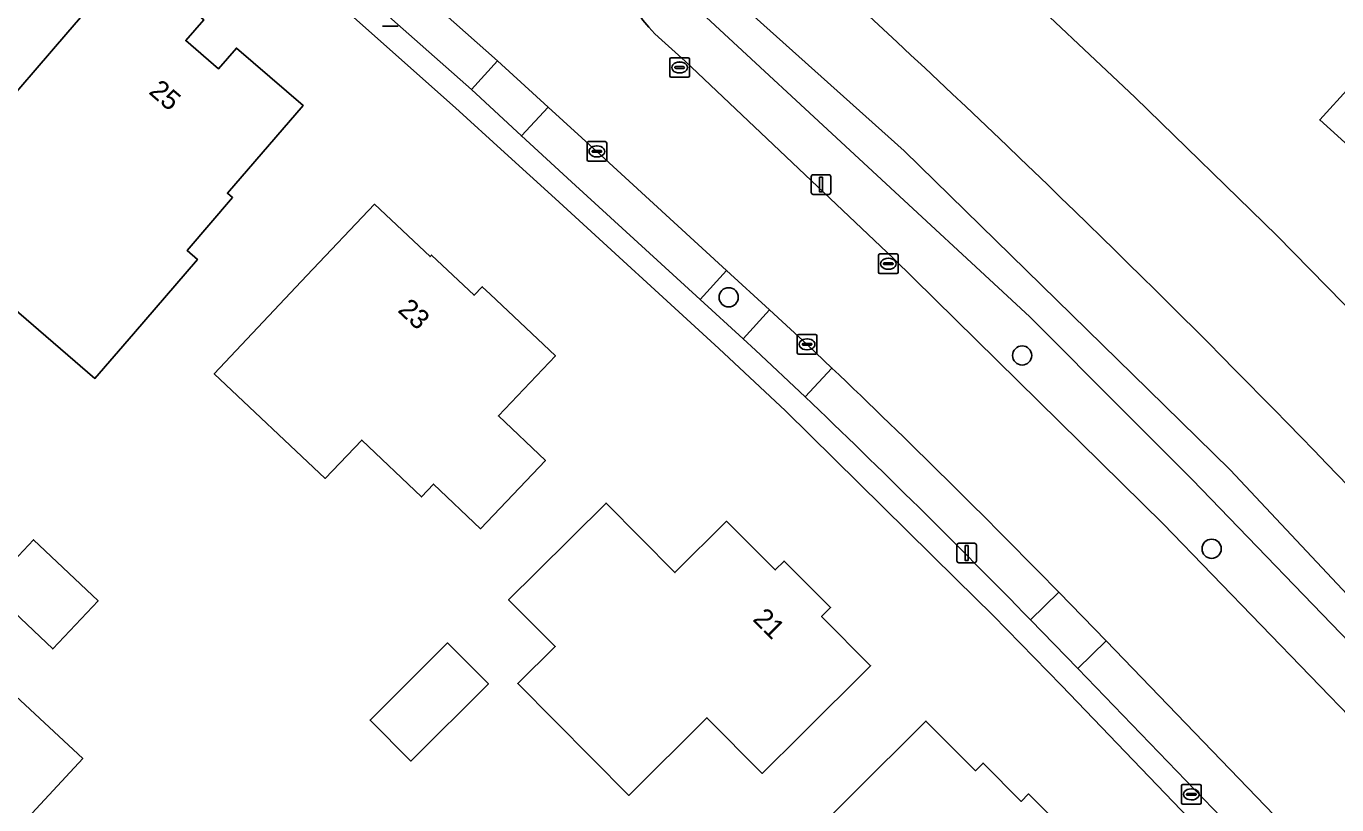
# Model space of a CAD drawing. Extents: x 160455 to 162082, y 388339 to 389736.
# Drawn here: x 160907.2 to 160974, y 389344.8 to 389384.4 of the extents above; entities that cross this region are included whole.
import ezdxf

# ---------------------------------------------------------------- set-up
doc = ezdxf.new("R2010")
doc.units = 0
for name, color, linetype in [('IMGEO_Boom', 7, 'Continuous'), ('IMGEO_Brandkraan', 7, 'Continuous'), ('IMGEO_Erf', 7, 'Continuous'), ('IMGEO_Groenvoorziening', 7, 'Continuous'), ('IMGEO_Kolk', 7, 'Continuous'), ('IMGEO_Lichtmast', 7, 'Continuous'), ('IMGEO_Oever', 7, 'Continuous'), ('IMGEO_Pand', 7, 'Continuous'), ('IMGEO_Pand_nummerreeks', 7, 'Continuous'), ('IMGEO_Parkeervlak_open', 7, 'Continuous'), ('IMGEO_Rijbaan_lokaal_gesloten', 7, 'Continuous'), ('IMGEO_Voetpad_open', 7, 'Continuous'), ('IMGEO_Walbescherming', 7, 'Continuous'), ('IMGEO_Waterloop', 7, 'Continuous')]:
    doc.layers.add(name, color=color, linetype=linetype)

msp = doc.modelspace()

# ---------------------------------------------------------------- linework, layer by layer
at = {"layer": 'IMGEO_Boom'}
for centre in [(160942.994, 389370.628), (160957.944, 389367.664), (160967.597, 389357.82)]:
    msp.add_circle(centre, 0.489, dxfattribs=at)
at = {"layer": 'IMGEO_Brandkraan'}
for p, q in [((160966.063, 389344.885), (160966.063, 389345.737)), ((160966.138, 389345.811), (160966.99, 389345.811)), ((160966.551, 389345.591), (160966.576, 389345.591)), ((160967.064, 389345.737), (160967.064, 389344.885)), ((160966.99, 389344.811), (160966.138, 389344.811)), ((160966.322, 389345.305), (160966.322, 389345.317)), ((160966.76, 389345.268), (160966.362, 389345.268)), ((160966.365, 389345.354), (160966.763, 389345.354)), ((160966.574, 389345.031), (160966.549, 389345.031)), ((160966.806, 389345.317), (160966.806, 389345.305))]:
    msp.add_line(p, q, dxfattribs=at)
for points in [[(160966.063, 389344.885), (160966.063, 389345.737)], [(160966.138, 389345.811), (160966.99, 389345.811)], [(160967.064, 389345.737), (160967.064, 389344.885)], [(160966.99, 389344.811), (160966.138, 389344.811)]]:
    msp.add_lwpolyline(points, dxfattribs=at)
for centre, radius, start, end in [((160966.14, 389345.735), 0.0765, 91.55205, 178.44795), ((160966.14, 389345.735), 0.0765, 91.55205, 178.44795), ((160966.988, 389345.735), 0.0765, 1.55205, 88.44795), ((160966.988, 389345.735), 0.0765, 1.55205, 88.44795), ((160966.14, 389344.887), 0.0765, 181.55205, 268.44795), ((160966.14, 389344.887), 0.0765, 181.55205, 268.44795), ((160966.362, 389345.314), 0.0403, 85.87752, 175.75265), ((160966.359, 389345.304), 0.0366, 178.93798, 274.71019), ((160966.763, 389345.311), 0.043, 264.86636, 352.45326), ((160966.767, 389345.316), 0.0386, 1.73085, 96.63898), ((160966.988, 389344.887), 0.0765, 271.55205, 358.44795), ((160966.988, 389344.887), 0.0765, 271.55205, 358.44795)]:
    msp.add_arc(centre, radius, start, end, dxfattribs=at)
for centre, major_axis, ratio, start_param, end_param in [((160966.55, 389345.311), (-0.387, 0.002), 0.722429, 4.712389, 7.853982), ((160966.575, 389345.311), (-0.39, 0.002), 0.717154, 1.570796, 4.712389)]:
    msp.add_ellipse(centre, major_axis=major_axis, ratio=ratio, start_param=start_param, end_param=end_param, dxfattribs=at)
at = {"layer": 'IMGEO_Erf'}
for points in [[(160974.082, 389416.523), (160966.607, 389423.095), (160964.239, 389422.307), (160963.399, 389421.82), (160962.869, 389421.415), (160960.162, 389418.042), (160960.5, 389417.849), (160947.134, 389400.941), (160947.358, 389400.756), (160946.936, 389400.265), (160946.811, 389400.371), (160945.465, 389398.685), (160945.303, 389398.667), (160944.878, 389398.192), (160950.35, 389393.379), (160963.707, 389380.804), (160970.927, 389373.782), (160978.562, 389365.975)], [(160928.952, 389295.641), (160949.497, 389318.447), (160960.209, 389330.53), (160969.702, 389340.704), (160959.946, 389350.862), (160956.46, 389354.428), (160954.588, 389356.272), (160945.889, 389364.839), (160942.5, 389368.028), (160934.163, 389375.661), (160931.567, 389378.005), (160929.083, 389380.277), (160919.616, 389388.693)]]:
    msp.add_lwpolyline(points, dxfattribs=at)
for points in [[(160985.738, 389393.565), (160988.493, 389391.063), (160990.492, 389393.264), (160991.888, 389391.996), (160992.769, 389392.966), (160996.079, 389389.975), (160995.192, 389388.999), (160996.575, 389387.743), (160993.707, 389384.587), (160993.322, 389384.936), (160988.882, 389380.05), (160986.606, 389382.119), (160979.284, 389374.061), (160973.108, 389379.658), (160982.377, 389389.864)], [(160901.19, 389374.69), (160909.324, 389384.136), (160912.586, 389387.924), (160913.083, 389387.495), (160913.388, 389387.232), (160915.94, 389385.031), (160916.252, 389384.762), (160915.337, 389383.701), (160917.004, 389382.264), (160917.919, 389383.324), (160921.312, 389380.397), (160917.461, 389375.925), (160917.718, 389375.704), (160915.4, 389373.012), (160915.927, 389372.558), (160912.666, 389368.769), (160910.707, 389366.495)], [(160921.509, 389371.732), (160924.943, 389375.365), (160927.779, 389372.703), (160927.848, 389372.776), (160930.027, 389370.73), (160930.438, 389371.167), (160930.844, 389370.784), (160934.168, 389367.65), (160931.261, 389364.587), (160933.656, 389362.313), (160930.356, 389358.836), (160927.96, 389361.11), (160927.347, 389360.464), (160924.298, 389363.358), (160922.445, 389361.405), (160916.787, 389366.735)], [(160936.748, 389360.148), (160940.258, 389356.609), (160942.889, 389359.219), (160945.367, 389356.742), (160945.817, 389357.192), (160948.183, 389354.824), (160947.727, 389354.37), (160950.225, 389351.861), (160946.68, 389348.336), (160944.708, 389346.375), (160941.888, 389349.212), (160937.909, 389345.257), (160932.248, 389350.951), (160934.155, 389352.847), (160931.784, 389355.224), (160933.199, 389356.627)], [(160907.577, 389358.278), (160910.87, 389355.176), (160908.556, 389352.72), (160905.264, 389355.822)], [(160928.675, 389353.027), (160930.755, 389350.942), (160926.81, 389347.006), (160924.73, 389349.092)], [(160906.417, 389350.542), (160910.087, 389347.129), (160905.328, 389342.011), (160910.913, 389336.817), (160910.566, 389336.444), (160911.297, 389335.764), (160908.51, 389332.766), (160907.719, 389333.5), (160904.1, 389329.491), (160903.628, 389329.928), (160902.808, 389329.041), (160900.353, 389331.319), (160901.184, 389332.213), (160898.755, 389334.47), (160898.267, 389334.924), (160898.955, 389335.664), (160895.708, 389338.681), (160899.059, 389342.393)], [(160953.044, 389349.042), (160955.561, 389346.514), (160955.951, 389346.902), (160957.89, 389344.954), (160958.272, 389345.335), (160958.412, 389345.194), (160961.303, 389342.302), (160961.446, 389342.159), (160961.054, 389341.779), (160962.995, 389339.773), (160957.136, 389333.938), (160958.186, 389332.884), (160954.613, 389329.334), (160951.357, 389332.628), (160954.701, 389335.933), (160950.119, 389340.57), (160944.425, 389334.942), (160941.663, 389337.712)]]:
    msp.add_lwpolyline(points, close=True, dxfattribs=at)
at = {"layer": 'IMGEO_Groenvoorziening'}
for points in [[(160958.33, 389369.626), (160941.392, 389385.312), (160938.572, 389387.375), (160937.207, 389390.364)], [(160977.633, 389348.45), (160980.285, 389346.868), (160978.323, 389348.732), (160976.588, 389353.263), (160968.545, 389361.844), (160964.371, 389365.927), (160951.935, 389378.09), (160943.147, 389385.961), (160939.97, 389387.234), (160938.572, 389387.375), (160941.392, 389385.312), (160958.33, 389369.626), (160963.201, 389364.764), (160966.614, 389361.356), (160975.586, 389352.051)], [(160939.581, 389383.719), (160940.771, 389382.65), (160951.382, 389372.618), (160965.137, 389359.086), (160975.119, 389348.762), (160977.96, 389345.767)], [(160975.586, 389352.051), (160966.614, 389361.356), (160963.201, 389364.764), (160958.33, 389369.626)]]:
    msp.add_lwpolyline(points, dxfattribs=at)
msp.add_lwpolyline([(160942.887, 389371.995), (160941.539, 389370.521), (160943.729, 389368.52), (160945.072, 389369.99)], close=True, dxfattribs=at)
msp.add_arc((160944.391, 389389.184), 7.28, 170.6721, 228.64756, dxfattribs=at)
at = {"layer": 'IMGEO_Kolk'}
for p, q in [((160940.07, 389382.832), (160940.922, 389382.832)), ((160939.995, 389381.906), (160939.995, 389382.758)), ((160940.254, 389382.326), (160940.254, 389382.338)), ((160940.692, 389382.289), (160940.294, 389382.289)), ((160940.297, 389382.375), (160940.695, 389382.375)), ((160940.483, 389382.612), (160940.508, 389382.612)), ((160940.738, 389382.338), (160940.738, 389382.326)), ((160940.996, 389382.758), (160940.996, 389381.906)), ((160940.922, 389381.832), (160940.07, 389381.832)), ((160940.506, 389382.052), (160940.481, 389382.052)), ((160935.78, 389377.633), (160935.78, 389378.485)), ((160935.855, 389378.559), (160936.707, 389378.559)), ((160936.082, 389378.102), (160936.48, 389378.102)), ((160936.268, 389378.339), (160936.293, 389378.339)), ((160936.781, 389378.485), (160936.781, 389377.633)), ((160936.707, 389377.559), (160935.855, 389377.559)), ((160936.039, 389378.053), (160936.039, 389378.065)), ((160936.477, 389378.016), (160936.079, 389378.016)), ((160936.291, 389377.779), (160936.266, 389377.779)), ((160936.523, 389378.065), (160936.523, 389378.053)), ((160950.627, 389371.908), (160950.627, 389372.76)), ((160950.702, 389372.834), (160951.554, 389372.834)), ((160951.628, 389372.76), (160951.628, 389371.908)), ((160950.886, 389372.328), (160950.886, 389372.34)), ((160951.324, 389372.291), (160950.926, 389372.291)), ((160950.929, 389372.377), (160951.327, 389372.377)), ((160951.115, 389372.614), (160951.14, 389372.614)), ((160951.37, 389372.34), (160951.37, 389372.328)), ((160951.554, 389371.834), (160950.702, 389371.834)), ((160951.138, 389372.054), (160951.113, 389372.054)), ((160946.488, 389367.806), (160946.488, 389368.658)), ((160946.563, 389368.732), (160947.415, 389368.732)), ((160946.747, 389368.226), (160946.747, 389368.238)), ((160947.185, 389368.189), (160946.787, 389368.189)), ((160946.79, 389368.275), (160947.188, 389368.275)), ((160946.976, 389368.512), (160947.001, 389368.512)), ((160947.231, 389368.238), (160947.231, 389368.226)), ((160947.489, 389368.658), (160947.489, 389367.806)), ((160947.415, 389367.732), (160946.563, 389367.732)), ((160946.999, 389367.952), (160946.974, 389367.952))]:
    msp.add_line(p, q, dxfattribs=at)
for points in [[(160940.07, 389382.832), (160940.922, 389382.832)], [(160939.995, 389381.906), (160939.995, 389382.758)], [(160940.996, 389382.758), (160940.996, 389381.906)], [(160940.922, 389381.832), (160940.07, 389381.832)], [(160935.78, 389377.633), (160935.78, 389378.485)], [(160935.855, 389378.559), (160936.707, 389378.559)], [(160936.781, 389378.485), (160936.781, 389377.633)], [(160936.707, 389377.559), (160935.855, 389377.559)], [(160950.627, 389371.908), (160950.627, 389372.76)], [(160950.702, 389372.834), (160951.554, 389372.834)], [(160951.628, 389372.76), (160951.628, 389371.908)], [(160951.554, 389371.834), (160950.702, 389371.834)], [(160946.488, 389367.806), (160946.488, 389368.658)], [(160946.563, 389368.732), (160947.415, 389368.732)], [(160947.489, 389368.658), (160947.489, 389367.806)], [(160947.415, 389367.732), (160946.563, 389367.732)]]:
    msp.add_lwpolyline(points, dxfattribs=at)
for centre, radius, start, end in [((160940.072, 389382.756), 0.0765, 91.55205, 178.44795), ((160940.072, 389382.756), 0.0765, 91.55205, 178.44795), ((160940.92, 389382.756), 0.0765, 1.55205, 88.44795), ((160940.92, 389382.756), 0.0765, 1.55205, 88.44795), ((160940.294, 389382.335), 0.0403, 85.87752, 175.75265), ((160940.291, 389382.325), 0.0366, 178.93798, 274.71019), ((160940.695, 389382.332), 0.043, 264.86636, 352.45326), ((160940.699, 389382.337), 0.0386, 1.73085, 96.63898), ((160940.072, 389381.908), 0.0765, 181.55205, 268.44795), ((160940.072, 389381.908), 0.0765, 181.55205, 268.44795), ((160940.92, 389381.908), 0.0765, 271.55205, 358.44795), ((160940.92, 389381.908), 0.0765, 271.55205, 358.44795), ((160935.857, 389378.483), 0.0765, 91.55205, 178.44795), ((160935.857, 389378.483), 0.0765, 91.55205, 178.44795), ((160936.079, 389378.062), 0.0403, 85.87752, 175.75265), ((160936.484, 389378.064), 0.0386, 1.73085, 96.63898), ((160936.705, 389378.483), 0.0765, 1.55205, 88.44795), ((160936.705, 389378.483), 0.0765, 1.55205, 88.44795), ((160935.857, 389377.635), 0.0765, 181.55205, 268.44795), ((160935.857, 389377.635), 0.0765, 181.55205, 268.44795), ((160936.076, 389378.052), 0.0366, 178.93798, 274.71019), ((160936.48, 389378.059), 0.043, 264.86636, 352.45326), ((160936.705, 389377.635), 0.0765, 271.55205, 358.44795), ((160936.705, 389377.635), 0.0765, 271.55205, 358.44795), ((160950.704, 389372.758), 0.0765, 91.55205, 178.44795), ((160950.704, 389372.758), 0.0765, 91.55205, 178.44795), ((160951.552, 389372.758), 0.0765, 1.55205, 88.44795), ((160951.552, 389372.758), 0.0765, 1.55205, 88.44795), ((160950.926, 389372.337), 0.0403, 85.87752, 175.75265), ((160950.923, 389372.327), 0.0366, 178.93798, 274.71019), ((160951.327, 389372.334), 0.043, 264.86636, 352.45326), ((160951.331, 389372.339), 0.0386, 1.73085, 96.63898), ((160950.704, 389371.91), 0.0765, 181.55205, 268.44795), ((160950.704, 389371.91), 0.0765, 181.55205, 268.44795), ((160951.552, 389371.91), 0.0765, 271.55205, 358.44795), ((160951.552, 389371.91), 0.0765, 271.55205, 358.44795), ((160946.565, 389368.656), 0.0765, 91.55205, 178.44795), ((160946.565, 389368.656), 0.0765, 91.55205, 178.44795), ((160946.787, 389368.235), 0.0403, 85.87752, 175.75265), ((160946.784, 389368.225), 0.0366, 178.93798, 274.71019), ((160947.188, 389368.232), 0.043, 264.86636, 352.45326), ((160947.192, 389368.237), 0.0386, 1.73085, 96.63898), ((160947.413, 389368.656), 0.0765, 1.55205, 88.44795), ((160947.413, 389368.656), 0.0765, 1.55205, 88.44795), ((160946.565, 389367.808), 0.0765, 181.55205, 268.44795), ((160946.565, 389367.808), 0.0765, 181.55205, 268.44795), ((160947.413, 389367.808), 0.0765, 271.55205, 358.44795), ((160947.413, 389367.808), 0.0765, 271.55205, 358.44795)]:
    msp.add_arc(centre, radius, start, end, dxfattribs=at)
for centre, major_axis, ratio, start_param, end_param in [((160940.482, 389382.332), (-0.387, 0.002), 0.722429, 4.712389, 7.853982), ((160940.507, 389382.332), (-0.39, 0.002), 0.717154, 1.570796, 4.712389), ((160936.267, 389378.059), (-0.387, 0.002), 0.722429, 4.712389, 7.853982), ((160936.292, 389378.059), (-0.39, 0.002), 0.717154, 1.570796, 4.712389), ((160951.114, 389372.334), (-0.387, 0.002), 0.722429, 4.712389, 7.853982), ((160951.139, 389372.334), (-0.39, 0.002), 0.717154, 1.570796, 4.712389), ((160946.975, 389368.232), (-0.387, 0.002), 0.722429, 4.712389, 7.853982), ((160947, 389368.232), (-0.39, 0.002), 0.717154, 1.570796, 4.712389)]:
    msp.add_ellipse(centre, major_axis=major_axis, ratio=ratio, start_param=start_param, end_param=end_param, dxfattribs=at)
at = {"layer": 'IMGEO_Lichtmast'}
for p, q in [((160926.153, 389384.434), (160925.363, 389384.434)), ((160925.363, 389384.434), (160926.153, 389384.434)), ((160947.203, 389375.969), (160947.203, 389376.769)), ((160947.203, 389376.769), (160947.203, 389375.969)), ((160947.303, 389376.869), (160948.093, 389376.869)), ((160948.093, 389376.869), (160947.303, 389376.869)), ((160948.193, 389376.769), (160948.193, 389375.969)), ((160948.193, 389375.969), (160948.193, 389376.769)), ((160948.093, 389375.869), (160947.303, 389375.869)), ((160947.303, 389375.869), (160948.093, 389375.869)), ((160954.722, 389358.104), (160955.512, 389358.104)), ((160955.512, 389358.104), (160954.722, 389358.104)), ((160954.622, 389357.204), (160954.622, 389358.004)), ((160954.622, 389358.004), (160954.622, 389357.204)), ((160955.612, 389358.004), (160955.612, 389357.204)), ((160955.612, 389357.204), (160955.612, 389358.004)), ((160955.512, 389357.104), (160954.722, 389357.104)), ((160954.722, 389357.104), (160955.512, 389357.104))]:
    msp.add_line(p, q, dxfattribs=at)
for points in [[(160947.623, 389376.744), (160947.773, 389376.744), (160947.773, 389375.994), (160947.623, 389375.994), (160947.623, 389376.744)], [(160955.042, 389357.979), (160955.192, 389357.979), (160955.192, 389357.229), (160955.042, 389357.229), (160955.042, 389357.979)]]:
    msp.add_lwpolyline(points, dxfattribs=at)
for centre, start, end in [((160947.303, 389376.769), 90, 180), ((160947.303, 389376.769), 90, 180), ((160948.093, 389376.769), 0, 90), ((160948.093, 389376.769), 360, 90), ((160947.303, 389375.969), 180, 270), ((160947.303, 389375.969), 180, 270), ((160948.093, 389375.969), 270, 0), ((160948.093, 389375.969), 270, 0), ((160954.722, 389358.004), 90, 180), ((160954.722, 389358.004), 90, 180), ((160955.512, 389358.004), 0, 90), ((160955.512, 389358.004), 360, 90), ((160954.722, 389357.204), 180, 270), ((160954.722, 389357.204), 180, 270), ((160955.512, 389357.204), 270, 0), ((160955.512, 389357.204), 270, 0)]:
    msp.add_arc(centre, 0.1, start, end, dxfattribs=at)
at = {"layer": 'IMGEO_Oever'}
msp.add_lwpolyline([(160951.58, 389383.617), (160940.805, 389393.643), (160940.784, 389393.464), (160938.003, 389390.515), (160938.119, 389390.401), (160937.679, 389389.926), (160937.207, 389390.364), (160938.572, 389387.375), (160939.97, 389387.234), (160943.147, 389385.961), (160951.935, 389378.09), (160964.371, 389365.927), (160968.545, 389361.844), (160976.588, 389353.263), (160978.323, 389348.732), (160980.285, 389346.868), (160981.565, 389346.865), (160981.141, 389347.336), (160981.612, 389347.768), (160981.722, 389347.655), (160984.656, 389350.504), (160984.774, 389350.478), (160973.474, 389362.148)], dxfattribs=at)
msp.add_arc((160550.664, 388952.866), 588.456, 44.06856, 47.054514, dxfattribs=at)
at = {"layer": 'IMGEO_Pand'}
for points in [[(160993.707, 389384.587), (160996.575, 389387.743), (160995.192, 389388.999), (160996.079, 389389.975), (160992.769, 389392.966), (160991.888, 389391.996), (160990.492, 389393.264), (160988.493, 389391.063), (160985.738, 389393.565), (160982.377, 389389.864), (160973.108, 389379.658), (160979.284, 389374.061), (160986.606, 389382.119), (160988.882, 389380.05), (160993.322, 389384.936)], [(160909.324, 389384.136), (160901.19, 389374.69), (160910.707, 389366.495), (160912.666, 389368.769), (160915.927, 389372.558), (160915.4, 389373.012), (160917.718, 389375.704), (160917.461, 389375.925), (160921.312, 389380.397), (160917.919, 389383.324), (160917.004, 389382.264), (160915.337, 389383.701), (160916.252, 389384.762), (160915.94, 389385.031), (160913.388, 389387.232), (160913.083, 389387.495), (160912.586, 389387.924)], [(160927.848, 389372.776), (160927.779, 389372.703), (160924.943, 389375.365), (160921.509, 389371.732), (160916.787, 389366.735), (160922.445, 389361.405), (160924.298, 389363.358), (160927.347, 389360.464), (160927.96, 389361.11), (160930.356, 389358.836), (160933.656, 389362.313), (160931.261, 389364.587), (160934.168, 389367.65), (160930.844, 389370.784), (160930.438, 389371.167), (160930.027, 389370.73)], [(160934.155, 389352.847), (160932.248, 389350.951), (160937.909, 389345.257), (160941.888, 389349.212), (160944.708, 389346.375), (160946.68, 389348.336), (160950.225, 389351.861), (160947.727, 389354.37), (160948.183, 389354.824), (160945.817, 389357.192), (160945.367, 389356.742), (160942.889, 389359.219), (160940.258, 389356.609), (160936.748, 389360.148), (160933.199, 389356.627), (160931.784, 389355.224)], [(160905.264, 389355.822), (160908.556, 389352.72), (160910.87, 389355.176), (160907.577, 389358.278)], [(160924.73, 389349.092), (160926.81, 389347.006), (160930.755, 389350.942), (160928.675, 389353.027)], [(160900.353, 389331.319), (160902.808, 389329.041), (160903.628, 389329.928), (160904.1, 389329.491), (160907.719, 389333.5), (160908.51, 389332.766), (160911.297, 389335.764), (160910.566, 389336.444), (160910.913, 389336.817), (160905.328, 389342.011), (160910.087, 389347.129), (160906.417, 389350.542), (160899.059, 389342.393), (160895.708, 389338.681), (160898.955, 389335.664), (160898.267, 389334.924), (160898.755, 389334.47), (160901.184, 389332.213)], [(160958.412, 389345.194), (160958.272, 389345.335), (160957.89, 389344.954), (160955.951, 389346.902), (160955.561, 389346.514), (160953.044, 389349.042), (160941.663, 389337.712), (160944.425, 389334.942), (160950.119, 389340.57), (160954.701, 389335.933), (160951.357, 389332.628), (160954.613, 389329.334), (160958.186, 389332.884), (160957.136, 389333.938), (160962.995, 389339.773), (160961.054, 389341.779), (160961.446, 389342.159), (160961.303, 389342.302)]]:
    msp.add_lwpolyline(points, close=True, dxfattribs=at)
at = {"layer": 'IMGEO_Parkeervlak_open'}
for points in [[(160929.889, 389381.207), (160931.221, 389382.666), (160921.28, 389391.481), (160920.022, 389389.932)], [(160936.28, 389378.058), (160933.79, 389380.315), (160932.433, 389378.851), (160934.989, 389376.508), (160941.539, 389370.521), (160942.887, 389371.995)], [(160970.962, 389344.059), (160970.786, 389344.248), (160962.224, 389353.136), (160960.784, 389351.721), (160969.49, 389342.684)]]:
    msp.add_lwpolyline(points, close=True, dxfattribs=at)
for points in [[(160948.255, 389367.024), (160946.886, 389365.564)], [(160958.37, 389354.2), (160959.812, 389355.605)]]:
    msp.add_lwpolyline(points, dxfattribs=at)
for centre, radius, start, end in [((160626.113, 389029.431), 466.632, 44.34664, 46.34162), ((160618.067, 389021.789), 475.713, 44.32793, 46.27391)]:
    msp.add_arc(centre, radius, start, end, dxfattribs=at)
at = {"layer": 'IMGEO_Rijbaan_lokaal_gesloten'}
for points in [[(160902.226, 389407.076), (160904.952, 389404.907), (160905.102, 389404.783), (160913.953, 389397.56), (160916.034, 389395.861), (160918.649, 389393.727), (160919.362, 389393.113), (160921.28, 389391.481), (160931.221, 389382.666), (160933.79, 389380.315), (160936.28, 389378.058), (160942.887, 389371.995), (160945.072, 389369.99), (160945.716, 389369.399), (160946.989, 389368.231), (160948.255, 389367.024)], [(160977.96, 389345.767), (160975.119, 389348.762), (160965.137, 389359.086), (160951.382, 389372.618), (160940.771, 389382.65), (160939.581, 389383.719)], [(160959.812, 389355.605), (160962.224, 389353.136), (160970.786, 389344.248), (160970.962, 389344.059), (160973.36, 389341.477)]]:
    msp.add_lwpolyline(points, dxfattribs=at)
for centre, radius, start, end in [((160944.391, 389389.184), 7.28, 170.6721, 228.64756), ((160626.113, 389029.431), 466.632, 44.34664, 46.34162)]:
    msp.add_arc(centre, radius, start, end, dxfattribs=at)
at = {"layer": 'IMGEO_Voetpad_open'}
for points in [[(160946.886, 389365.564), (160944.366, 389367.937), (160943.729, 389368.52), (160941.539, 389370.521), (160934.989, 389376.508), (160932.433, 389378.851), (160929.889, 389381.207), (160920.022, 389389.932), (160917.382, 389392.174), (160914.767, 389394.309), (160912.686, 389396.007), (160903.692, 389403.348), (160900.982, 389405.503)], [(160900.122, 389404.641), (160902.939, 389402.414), (160916.422, 389391.402), (160916.732, 389391.139), (160919.306, 389388.956), (160919.616, 389388.693), (160929.083, 389380.277), (160931.567, 389378.005), (160934.163, 389375.661), (160942.5, 389368.028), (160945.889, 389364.839), (160954.588, 389356.272), (160956.46, 389354.428), (160959.946, 389350.862), (160969.702, 389340.704), (160970.524, 389339.819), (160973.065, 389337.082), (160973.773, 389338.152), (160969.49, 389342.684), (160960.784, 389351.721), (160958.37, 389354.2)]]:
    msp.add_lwpolyline(points, dxfattribs=at)
for points in [[(160929.889, 389381.207), (160932.433, 389378.851), (160933.79, 389380.315), (160931.221, 389382.666)], [(160946.989, 389368.231), (160945.716, 389369.399), (160945.072, 389369.99), (160943.729, 389368.52), (160944.366, 389367.937), (160946.886, 389365.564), (160948.255, 389367.024)], [(160960.784, 389351.721), (160962.224, 389353.136), (160959.812, 389355.605), (160958.37, 389354.2)]]:
    msp.add_lwpolyline(points, close=True, dxfattribs=at)
msp.add_arc((160618.067, 389021.789), 475.713, 44.32793, 46.27391, dxfattribs=at)
at = {"layer": 'IMGEO_Walbescherming'}
for points in [[(160970.927, 389373.782), (160963.707, 389380.804), (160950.35, 389393.379), (160944.878, 389398.192)], [(160986.83, 389357.226), (160978.562, 389365.975), (160970.927, 389373.782)]]:
    msp.add_lwpolyline(points, dxfattribs=at)
at = {"layer": 'IMGEO_Waterloop'}
for points in [[(160963.707, 389380.804), (160950.35, 389393.379), (160944.878, 389398.192), (160944.636, 389398.404), (160943.57, 389399.342), (160939.691, 389402.754), (160938.188, 389404.076), (160934.213, 389399.597), (160935.696, 389398.257), (160939.55, 389394.776), (160940.571, 389393.854), (160940.805, 389393.643), (160951.58, 389383.617)], [(160973.474, 389362.148), (160984.774, 389350.478), (160989.282, 389354.631), (160987.087, 389356.954), (160986.83, 389357.226), (160978.562, 389365.975), (160970.927, 389373.782), (160963.707, 389380.804)]]:
    msp.add_lwpolyline(points, dxfattribs=at)
msp.add_arc((160550.664, 388952.866), 588.456, 44.06856, 47.054514, dxfattribs=at)

# ---------------------------------------------------------------- texts
at = {"layer": 'IMGEO_Pand_nummerreeks'}
for s, rotation, p in [('25', 319.23776, (160913.403, 389381.038)), ('23', 316.80304, (160926.089, 389369.928)), ('21', 314.97579, (160944.176, 389354.194))]:
    msp.add_text(s, height=1, rotation=rotation, dxfattribs=at).set_placement(p)

doc.saveas('drawing.dxf')
